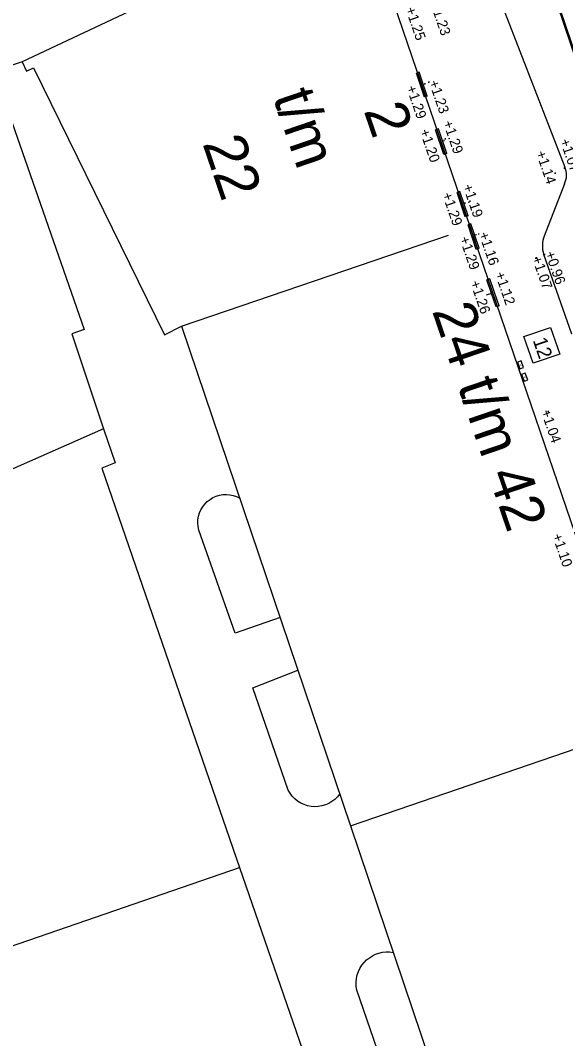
# Model space of a CAD drawing. Extents: x 122462 to 123306, y 485548 to 486417.
# Drawn here: x 122832.96 to 122852.27, y 486006.21 to 486042.27 of the extents above; entities that cross this region are included whole.
import ezdxf

# ---------------------------------------------------------------- set-up
doc = ezdxf.new("R2010")
doc.units = 0
for name, color, linetype in [('B nummers', 7, 'Continuous'), ('B-WE-KL-DATA_TELECOM_KAST-S', 7, 'Continuous'), ('B-WE-OG-BEBOUWING_RAAM-G', 7, 'Continuous'), ('B-WE-OG-HOOGTEPUNT-S', 7, 'Continuous'), ('B-WE-OG-TOPOGRAFIE_GEVELDETAIL-G', 7, 'Continuous'), ('B-WE-OG-TOPOGRAFIE_RAILS-G', 7, 'Continuous'), ('B-WE-OG-TOPOKAART-G', 7, 'Continuous'), ('B-WE-VH-KANTOPSLUITING_TROTTOIRBAND_280 300-G', 7, 'Continuous'), ('Level 1', 7, 'Continuous'), ('Level 11', 7, 'Continuous'), ('Level 19', 7, 'Continuous'), ('Level 23', 7, 'Continuous'), ('Level 4', 7, 'Continuous'), ('Level 58', 7, 'Continuous'), ('V markering 1-1 10 cm', 7, 'Continuous'), ('V materiaalscheiding algemeen', 7, 'Continuous'), ('V trottoirband 180-200x250 mm specie', 7, 'Continuous')]:
    doc.layers.add(name, color=color, linetype=linetype)

msp = doc.modelspace()

# ---------------------------------------------------------------- linework, layer by layer
at = {"layer": 'B nummers'}
msp.add_lwpolyline([(122851.743, 486031.398), (122852.066, 486030.452), (122851.12, 486030.128), (122850.797, 486031.075)], close=True, dxfattribs=at)
at = {"layer": 'B-WE-KL-DATA_TELECOM_KAST-S'}
for points in [[(122850.781, 486029.978), (122850.695, 486030.213), (122850.564, 486030.165), (122850.65, 486029.93)], [(122850.932, 486029.542), (122850.846, 486029.776), (122850.715, 486029.728), (122850.801, 486029.493)]]:
    msp.add_lwpolyline(points, close=True, dxfattribs=at)
at = {"layer": 'B-WE-OG-BEBOUWING_RAAM-G'}
for p, q in [((122847.09, 486040.437), (122846.986, 486040.402)), ((122847.271, 486039.553), (122846.986, 486040.402)), ((122847.318, 486039.568), (122847.033, 486040.418)), ((122847.375, 486039.588), (122847.09, 486040.437)), ((122847.375, 486039.588), (122847.271, 486039.553)), ((122847.768, 486038.432), (122847.664, 486038.396)), ((122847.964, 486037.522), (122847.664, 486038.396)), ((122848.011, 486037.538), (122847.711, 486038.413)), ((122848.068, 486037.557), (122847.768, 486038.432)), ((122848.068, 486037.557), (122847.964, 486037.522)), ((122848.53, 486036.208), (122848.426, 486036.172)), ((122848.719, 486035.313), (122848.426, 486036.172)), ((122848.767, 486035.329), (122848.473, 486036.188)), ((122848.824, 486035.349), (122848.53, 486036.208)), ((122848.824, 486035.349), (122848.719, 486035.313)), ((122848.921, 486035.064), (122848.816, 486035.029)), ((122849.109, 486034.162), (122848.816, 486035.029)), ((122849.157, 486034.178), (122848.864, 486035.045)), ((122849.214, 486034.198), (122848.921, 486035.064)), ((122849.214, 486034.198), (122849.109, 486034.162))]:
    msp.add_line(p, q, dxfattribs=at)
at = {"layer": 'B-WE-OG-HOOGTEPUNT-S'}
for p, q in [((122847.263, 486040.029), (122847.303, 486040.029)), ((122847.283, 486040.049), (122847.283, 486040.009)), ((122847.403, 486040.087), (122847.443, 486040.087)), ((122847.423, 486040.107), (122847.423, 486040.067)), ((122847.943, 486038.015), (122847.983, 486038.015)), ((122847.963, 486038.035), (122847.963, 486037.995)), ((122847.991, 486038.074), (122848.031, 486038.074)), ((122848.011, 486038.094), (122848.011, 486038.054)), ((122852.226, 486037.062), (122852.226, 486037.022)), ((122851.878, 486036.861), (122851.918, 486036.861)), ((122851.898, 486036.881), (122851.898, 486036.841)), ((122852.206, 486037.042), (122852.246, 486037.042)), ((122848.684, 486035.803), (122848.724, 486035.803)), ((122848.704, 486035.823), (122848.704, 486035.783)), ((122848.863, 486035.869), (122848.903, 486035.869)), ((122848.883, 486035.889), (122848.883, 486035.849)), ((122849.077, 486034.685), (122849.117, 486034.685)), ((122849.097, 486034.705), (122849.097, 486034.665)), ((122849.172, 486034.709), (122849.212, 486034.709)), ((122849.192, 486034.729), (122849.192, 486034.689)), ((122851.2, 486033.848), (122851.24, 486033.848)), ((122851.22, 486033.868), (122851.22, 486033.828)), ((122851.51, 486033.98), (122851.55, 486033.98)), ((122851.53, 486034), (122851.53, 486033.96)), ((122850.258, 486032.737), (122850.298, 486032.737)), ((122850.278, 486032.757), (122850.278, 486032.717)), ((122849.643, 486032.629), (122849.683, 486032.629)), ((122849.663, 486032.649), (122849.663, 486032.609)), ((122851.635, 486028.419), (122851.675, 486028.419)), ((122851.655, 486028.439), (122851.655, 486028.399))]:
    msp.add_line(p, q, dxfattribs=at)
at = {"layer": 'B-WE-OG-TOPOGRAFIE_GEVELDETAIL-G'}
for p, q in [((122849.584, 486033.122), (122849.48, 486033.086)), ((122849.645, 486032.603), (122849.455, 486032.539)), ((122849.914, 486032.156), (122849.81, 486032.121))]:
    msp.add_line(p, q, dxfattribs=at)
for points in [[(122849.81, 486032.121), (122849.645, 486032.603), (122849.48, 486033.086)], [(122849.857, 486032.137), (122849.692, 486032.62), (122849.527, 486033.102)], [(122849.914, 486032.156), (122849.749, 486032.639), (122849.584, 486033.122)]]:
    msp.add_lwpolyline(points, dxfattribs=at)
at = {"layer": 'B-WE-OG-TOPOGRAFIE_RAILS-G'}
for centre, radius, start, end in [((123687.608, 486321.008), 877.048, 197.526289, 198.653641), ((123595.674, 486295.59), 784.624, 197.775564, 198.866982)]:
    msp.add_arc(centre, radius, start, end, dxfattribs=at)
at = {"layer": 'B-WE-OG-TOPOKAART-G'}
for points in [[(122848.906, 486034.937), (122846.202, 486042.847), (122841.56, 486044.829), (122833.02, 486040.802)], [(122854.941, 486017.262), (122853.681, 486020.951), (122848.906, 486034.937)]]:
    msp.add_lwpolyline(points, dxfattribs=at)
at = {"layer": 'B-WE-VH-KANTOPSLUITING_TROTTOIRBAND_280 300-G'}
msp.add_lwpolyline([(122848.997, 486045.488), (122849.591, 486043.932), (122852.245, 486037.075)], dxfattribs=at)
at = {"layer": 'Level 1'}
for p, q in [((122838.672, 486031.443), (122844.648, 486013.747)), ((122844.648, 486013.747), (122850.629, 485996.039))]:
    msp.add_line(p, q, dxfattribs=at)
for points in [[(122833.601, 486041.076), (122833.02, 486040.802)], [(122833.02, 486040.802), (122833.18, 486040.469), (122833.426, 486040.589), (122838.063, 486031.138), (122838.672, 486031.443)], [(122832.023, 486040.469), (122835.218, 486031.318), (122834.783, 486031.168), (122835.91, 486027.799)], [(122835.91, 486027.799), (122831.963, 486026.068), (122831.398, 486027.354), (122828.742, 486026.189), (122828.188, 486027.452), (122822.639, 486025.017), (122828.49, 486008.047), (122840.723, 486012.264)], [(122840.723, 486012.264), (122843.279, 486004.85), (122840.962, 486004.087)]]:
    msp.add_lwpolyline(points, dxfattribs=at)
at = {"layer": 'Level 11'}
for points in [[(122842.157, 486021.123), (122840.57, 486020.569), (122839.28, 486024.219), (122839.255, 486024.34), (122839.245, 486024.462), (122839.25, 486024.585), (122839.271, 486024.707), (122839.306, 486024.825), (122839.355, 486024.938), (122839.418, 486025.044), (122839.493, 486025.141), (122839.58, 486025.228), (122839.677, 486025.304), (122839.783, 486025.367), (122839.895, 486025.417), (122840.013, 486025.453), (122840.135, 486025.474), (122840.258, 486025.479), (122840.381, 486025.47), (122840.501, 486025.445), (122840.618, 486025.406), (122840.729, 486025.353)], [(122844.269, 486014.87), (122844.189, 486014.769), (122844.096, 486014.679), (122843.994, 486014.6), (122843.883, 486014.535), (122843.764, 486014.483), (122843.641, 486014.446), (122843.513, 486014.425), (122843.384, 486014.419), (122843.256, 486014.429), (122843.129, 486014.454), (122843.007, 486014.495), (122842.89, 486014.55), (122842.781, 486014.619), (122842.681, 486014.701), (122842.592, 486014.794), (122842.514, 486014.897), (122842.45, 486015.009), (122841.19, 486018.629), (122842.789, 486019.253)], [(122847.633, 486004.909), (122846.11, 486004.359), (122844.87, 486007.959), (122844.854, 486008.085), (122844.853, 486008.211), (122844.866, 486008.337), (122844.893, 486008.461), (122844.934, 486008.581), (122844.988, 486008.695), (122845.055, 486008.803), (122845.133, 486008.902), (122845.222, 486008.992), (122845.321, 486009.071), (122845.429, 486009.138), (122845.543, 486009.193), (122845.662, 486009.234), (122845.786, 486009.262), (122845.912, 486009.275), (122846.038, 486009.274), (122846.164, 486009.259)]]:
    msp.add_lwpolyline(points, dxfattribs=at)
at = {"layer": 'Level 19'}
msp.add_lwpolyline([(122835.91, 486027.799), (122836.315, 486026.597), (122835.847, 486026.406), (122840.723, 486012.264)], dxfattribs=at)
at = {"layer": 'Level 23'}
msp.add_line((122833.02, 486040.802), (122832.023, 486040.469), dxfattribs=at)
at = {"layer": 'Level 4'}
for p, q in [((122838.672, 486031.443), (122848.125, 486034.67)), ((122844.648, 486013.747), (122854.324, 486017.051))]:
    msp.add_line(p, q, dxfattribs=at)
at = {"layer": 'V markering 1-1 10 cm'}
msp.add_lwpolyline([(122852.876, 486040.341), (122851.116, 486045.529)], dxfattribs=at)
at = {"layer": 'V materiaalscheiding algemeen'}
msp.add_lwpolyline([(122897.072, 485911.4), (122895.975, 485914.564), (122892.423, 485924.827), (122886.495, 485941.843), (122880.827, 485958.399), (122875.559, 485973.837), (122873.066, 485981.085), (122869.178, 485992.562), (122863.337, 486009.463), (122855.292, 486033.075), (122851.509, 486044.226)], dxfattribs=at)
at = {"layer": 'V trottoirband 180-200x250 mm specie'}
for points in [[(122852.23, 486036.48), (122851.511, 486034.634)], [(122851.492, 486033.986), (122852.481, 486031.173)]]:
    msp.add_lwpolyline(points, dxfattribs=at)
msp.add_arc((122852.529, 486034.28), 1.078, 160.822, 195.8321, dxfattribs=at)
msp.add_ellipse((122851.618, 486036.794), major_axis=(-0.15, 0.672), ratio=0.998535, start_param=4.020327, end_param=4.913761, dxfattribs=at)

# ---------------------------------------------------------------- texts
at = {"layer": 'B nummers'}
msp.add_text('12', height=0.5, rotation=288.867, dxfattribs=at).set_placement((122851.105, 486030.945))
at = {"layer": 'B-WE-KL-DATA_TELECOM_KAST-S'}
for p in [(122850.628, 486030.094), (122850.779, 486029.658)]:
    msp.add_text('V', height=0.08, rotation=290.1417, dxfattribs=at).set_placement(p)
at = {"layer": 'B-WE-OG-HOOGTEPUNT-S'}
for s, rotation, p in [('+1.23', 289, (122847.478, 486042.851)), ('+1.25', 289, (122846.594, 486042.68)), ('+1.29', 289, (122846.624, 486039.9)), ('+1.23', 289, (122847.423, 486040.087)), ('+1.29', 289, (122847.923, 486038.661)), ('+1.20', 289, (122847.097, 486038.357)), ('+1.07', 289, (122852.067, 486038.013)), ('+1.14', 289, (122851.215, 486037.588)), ('+1.19', 289, (122848.624, 486036.405)), ('+1.29', 289, (122847.894, 486036.112)), ('+1.29', 289, (122848.506, 486034.553)), ('+1.16', 289, (122849.192, 486034.709)), ('+1.07', 289.3728, (122851.074, 486033.855)), ('+0.96', 289.3728, (122851.539, 486034.028)), ('+1.12', 289, (122849.764, 486033.3)), ('+1.26', 289, (122848.886, 486032.989)), ('+1.04', 289, (122851.393, 486028.419)), ('+1.10', 289, (122851.792, 486024.027))]:
    msp.add_text(s, height=0.36, rotation=rotation, dxfattribs=at).set_placement(p)
at = {"layer": 'Level 58'}
for s, p in [('t/m', (122841.897, 486039.563)), ('2', (122845.115, 486039.08)), ('22', (122839.403, 486037.918)), ('24 t/m 42', (122847.535, 486031.989))]:
    msp.add_text(s, height=1.5, rotation=288.8526, dxfattribs=at).set_placement(p)

doc.saveas('drawing.dxf')
